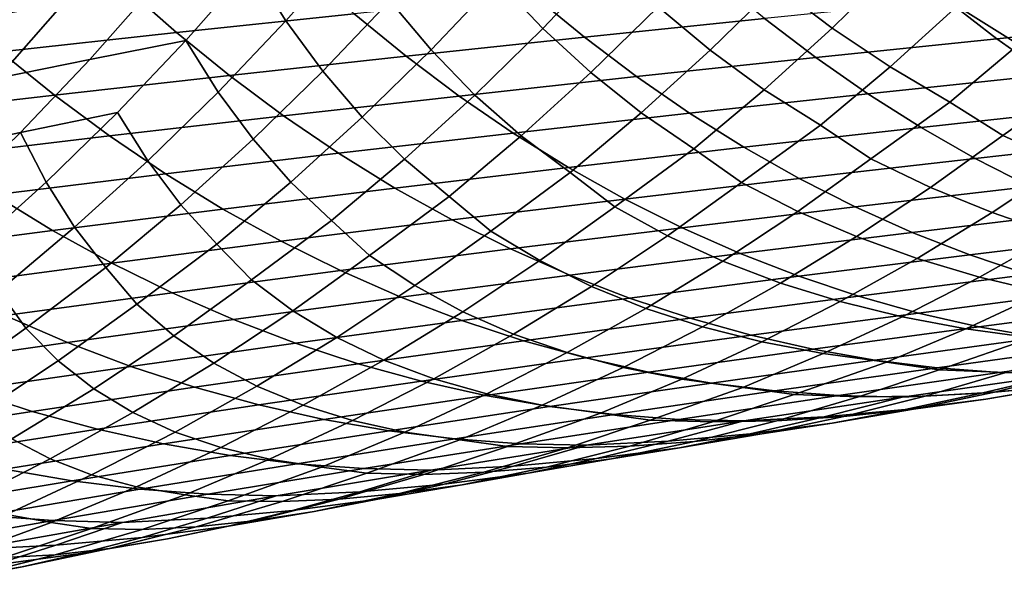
# Model space of a CAD drawing. Header units: metres. Extents: x -240 to 45, y -77 to 27.
# Tile 321 of 656: x -200.08 to -191.95, y -18.54 to -13.79. Entities that reach past the tile are written whole.
import ezdxf

# ---------------------------------------------------------------- set-up
doc = ezdxf.new("R2010")
doc.units = ezdxf.units.M
doc.layers.add('solid_102011X2', color=7, linetype='CONTINUOUS')

msp = doc.modelspace()

# ---------------------------------------------------------------- linework, layer by layer
at = {"layer": 'solid_102011X2'}
for points in [[(-197.646347, -12.708713, 275.853485), (-197.342728, -13.187778, 277.612518), (-197.877716, -13.797016, 277.757507), (-198.162216, -13.343673, 275.991638)], [(-195.611481, -12.866775, 280.909454), (-195.217346, -13.291527, 282.725983), (-195.756027, -13.860725, 282.877747), (-196.133621, -13.46202, 281.05423)], [(-193.303101, -12.949151, 286.107849), (-192.826935, -13.327308, 287.962555), (-193.367157, -13.856588, 288.118103), (-193.828537, -13.504382, 286.257294)], [(-196.492218, -13.028515, 279.25238), (-196.133621, -13.46202, 281.05423), (-196.679001, -14.0381, 281.206665), (-197.020767, -13.630824, 279.397522)], [(-194.273376, -13.120263, 284.411072), (-193.828537, -13.504382, 286.257294), (-194.375534, -14.040409, 286.414368), (-194.805389, -13.682504, 284.561798)], [(-191.801819, -13.152226, 289.676392), (-191.281174, -13.495873, 291.549744), (-191.82843, -13.992448, 291.708832), (-192.335449, -13.674752, 289.830078)], [(-197.342728, -13.187778, 277.612518), (-197.020767, -13.630824, 279.397522), (-197.572861, -14.21368, 279.550171), (-197.877716, -13.797016, 277.757507)], [(-195.217346, -13.291527, 282.725983), (-194.805389, -13.682504, 284.561798), (-195.359283, -14.225245, 284.720184), (-195.756027, -13.860725, 282.877747)], [(-192.826935, -13.327308, 287.962555), (-192.335449, -13.674752, 289.830078), (-192.889297, -14.177788, 289.991302), (-193.367157, -13.856588, 288.118103)], [(-198.162216, -13.343673, 275.991638), (-198.703598, -13.959676, 276.136047), (-199.497528, -14.117883, 274.534882), (-198.949844, -13.495308, 274.391632)], [(-197.729538, -13.366416, 319.944214), (-199.203598, -13.517742, 318.330414), (-198.779602, -13.894108, 317.987518), (-197.313278, -13.738565, 319.602478)], [(-198.162216, -13.343673, 275.991638), (-197.877716, -13.797016, 277.757507), (-198.436554, -14.386518, 277.909943), (-198.703598, -13.959676, 276.136047)], [(-196.133621, -13.46202, 281.05423), (-195.756027, -13.860725, 282.877747), (-196.316895, -14.410127, 283.037079), (-196.679001, -14.0381, 281.206665)], [(-194.336075, -13.435574, 322.81427), (-195.832367, -13.585784, 321.211823), (-195.413071, -13.932774, 320.861938), (-193.924896, -13.778788, 322.465179)], [(-190.898911, -13.478007, 325.645538), (-192.420486, -13.627265, 324.060089), (-192.007706, -13.94568, 323.703064), (-190.494629, -13.793041, 325.28891)], [(-199.203598, -13.517742, 318.330414), (-200.663742, -13.671903, 316.712494), (-200.232086, -14.052603, 316.368256), (-198.779602, -13.894108, 317.987518)], [(-198.949844, -13.495308, 274.391632), (-199.497528, -14.117883, 274.534882), (-200.258667, -14.270716, 272.955811), (-199.704788, -13.641791, 272.814331)], [(-193.828537, -13.504382, 286.257294), (-193.367157, -13.856588, 288.118103), (-193.927902, -14.366086, 288.281158), (-194.375534, -14.040409, 286.414368)], [(-199.704788, -13.641791, 272.814331), (-200.258667, -14.270716, 272.955811), (-200.450897, -13.811304, 271.267883), (-200.426163, -13.782178, 271.261719)], [(-197.020767, -13.630824, 279.397522), (-196.679001, -14.0381, 281.206665), (-197.246872, -14.594083, 281.366577), (-197.572861, -14.21368, 279.550171)], [(-195.832367, -13.585784, 321.211823), (-197.313278, -13.738565, 319.602478), (-196.885956, -14.089427, 319.251617), (-195.413071, -13.932774, 320.861938)], [(-192.420486, -13.627265, 324.060089), (-193.924896, -13.778788, 322.465179), (-193.503693, -14.100653, 322.107574), (-192.007706, -13.94568, 323.703064)], [(-194.805389, -13.682504, 284.561798), (-194.375534, -14.040409, 286.414368), (-194.943375, -14.556354, 286.578979), (-195.359283, -14.225245, 284.720184)], [(-192.335449, -13.674752, 289.830078), (-191.82843, -13.992448, 291.708832), (-192.394821, -14.469013, 291.875366), (-192.889297, -14.177788, 289.991302)], [(-197.313278, -13.738565, 319.602478), (-198.779602, -13.894108, 317.987518), (-198.344315, -14.248946, 317.635498), (-196.885956, -14.089427, 319.251617)], [(-197.877716, -13.797016, 277.757507), (-197.572861, -14.21368, 279.550171), (-198.147766, -14.776141, 279.710205), (-198.436554, -14.386518, 277.909943)], [(-193.924896, -13.778788, 322.465179), (-195.413071, -13.932774, 320.861938), (-194.983551, -14.258173, 320.503571), (-193.503693, -14.100653, 322.107574)], [(-190.494629, -13.793041, 325.28891), (-192.007706, -13.94568, 323.703064), (-191.585724, -14.242489, 323.338104), (-190.08136, -14.086714, 324.924316)], [(-198.779602, -13.894108, 317.987518), (-200.232086, -14.052603, 316.368256), (-199.788971, -14.411532, 316.014832), (-198.344315, -14.248946, 317.635498)], [(-195.756027, -13.860725, 282.877747), (-195.359283, -14.225245, 284.720184), (-195.934311, -14.747598, 284.886047), (-196.316895, -14.410127, 283.037079)], [(-193.367157, -13.856588, 288.118103), (-192.889297, -14.177788, 289.991302), (-193.462601, -14.660521, 290.159973), (-193.927902, -14.366086, 288.281158)], [(-198.703598, -13.959676, 276.136047), (-199.26915, -14.555667, 276.28772), (-200.069717, -14.72018, 274.685181), (-199.497528, -14.117883, 274.534882)], [(-198.703598, -13.959676, 276.136047), (-198.436554, -14.386518, 277.909943), (-199.018509, -14.955333, 278.069611), (-199.26915, -14.555667, 276.28772)], [(-195.413071, -13.932774, 320.861938), (-196.885956, -14.089427, 319.251617), (-196.448212, -14.418452, 318.892242), (-194.983551, -14.258173, 320.503571)], [(-192.007706, -13.94568, 323.703064), (-193.503693, -14.100653, 322.107574), (-193.07312, -14.400667, 321.742035), (-191.585724, -14.242489, 323.338104)], [(-200.232086, -14.052603, 316.368256), (-201.671539, -14.21424, 314.746002), (-201.220642, -14.577389, 314.390991), (-199.788971, -14.411532, 316.014832)], [(-196.679001, -14.0381, 281.206665), (-196.316895, -14.410127, 283.037079), (-196.89917, -14.938829, 283.203857), (-197.246872, -14.594083, 281.366577)], [(-194.375534, -14.040409, 286.414368), (-193.927902, -14.366086, 288.281158), (-194.508392, -14.85498, 288.45166), (-194.943375, -14.556354, 286.578979)], [(-191.82843, -13.992448, 291.708832), (-191.306152, -14.281466, 293.597015), (-191.959335, -14.744409, 293.65094), (-192.394821, -14.469013, 291.875366)], [(-199.497528, -14.117883, 274.534882), (-200.069717, -14.72018, 274.685181), (-200.837326, -14.879108, 273.104126), (-200.258667, -14.270716, 272.955811)], [(-196.885956, -14.089427, 319.251617), (-198.344315, -14.248946, 317.635498), (-197.898438, -14.5817, 317.274902), (-196.448212, -14.418452, 318.892242)], [(-193.503693, -14.100653, 322.107574), (-194.983551, -14.258173, 320.503571), (-194.544495, -14.561473, 320.137207), (-193.07312, -14.400667, 321.742035)], [(-197.572861, -14.21368, 279.550171), (-197.246872, -14.594083, 281.366577), (-197.836456, -15.129057, 281.533813), (-198.147766, -14.776141, 279.710205)], [(-195.359283, -14.225245, 284.720184), (-194.943375, -14.556354, 286.578979), (-195.531235, -15.051381, 286.750977), (-195.934311, -14.747598, 284.886047)], [(-192.889297, -14.177788, 289.991302), (-192.394821, -14.469013, 291.875366), (-193.047958, -14.937101, 291.940948), (-193.462601, -14.660521, 290.159973)], [(-198.344315, -14.248946, 317.635498), (-199.788971, -14.411532, 316.014832), (-199.335037, -14.748131, 315.652832), (-197.898438, -14.5817, 317.274902)], [(-194.983551, -14.258173, 320.503571), (-196.448212, -14.418452, 318.892242), (-196.000732, -14.725127, 318.524902), (-194.544495, -14.561473, 320.137207)], [(-191.585724, -14.242489, 323.338104), (-193.07312, -14.400667, 321.742035), (-192.63385, -14.67839, 321.36908), (-191.155212, -14.517255, 322.965759)], [(-191.306152, -14.281466, 293.597015), (-190.852997, -14.556572, 295.364197), (-191.441818, -14.980084, 295.54007), (-191.959335, -14.744409, 293.65094)], [(-198.436554, -14.386518, 277.909943), (-198.147766, -14.776141, 279.710205), (-198.744705, -15.317289, 279.877441), (-199.018509, -14.955333, 278.069611)], [(-193.927902, -14.366086, 288.281158), (-193.462601, -14.660521, 290.159973), (-194.116028, -15.133644, 290.237061), (-194.508392, -14.85498, 288.45166)], [(-199.788971, -14.411532, 316.014832), (-201.220642, -14.577389, 314.390991), (-200.758759, -14.917953, 314.027313), (-199.335037, -14.748131, 315.652832)], [(-196.448212, -14.418452, 318.892242), (-197.898438, -14.5817, 317.274902), (-197.442642, -14.891852, 316.906311), (-196.000732, -14.725127, 318.524902)], [(-196.316895, -14.410127, 283.037079), (-195.934311, -14.747598, 284.886047), (-196.529633, -15.248717, 285.059235), (-196.89917, -14.938829, 283.203857)], [(-193.07312, -14.400667, 321.742035), (-194.544495, -14.561473, 320.137207), (-194.096558, -14.842227, 319.763458), (-192.63385, -14.67839, 321.36908)], [(-192.394821, -14.469013, 291.875366), (-191.959335, -14.744409, 293.65094), (-192.555359, -15.173464, 293.828949), (-193.047958, -14.937101, 291.940948)], [(-191.155212, -14.517255, 322.965759), (-192.63385, -14.67839, 321.36908), (-192.186569, -14.933382, 320.989349), (-190.716843, -14.769547, 322.586639)], [(-200.069717, -14.72018, 274.685181), (-199.26915, -14.555667, 276.28772), (-199.858109, -15.130688, 276.446411)], [(-199.26915, -14.555667, 276.28772), (-199.018509, -14.955333, 278.069611), (-199.622787, -15.502536, 278.236298), (-199.858109, -15.130688, 276.446411)], [(-197.898438, -14.5817, 317.274902), (-199.335037, -14.748131, 315.652832), (-198.871017, -15.061871, 315.282776), (-197.442642, -14.891852, 316.906311)], [(-197.246872, -14.594083, 281.366577), (-196.89917, -14.938829, 283.203857), (-197.50206, -15.445981, 283.377838), (-197.836456, -15.129057, 281.533813)], [(-194.544495, -14.561473, 320.137207), (-196.000732, -14.725127, 318.524902), (-195.544235, -15.009002, 318.150116), (-194.096558, -14.842227, 319.763458)], [(-194.943375, -14.556354, 286.578979), (-194.508392, -14.85498, 288.45166), (-195.162582, -15.333032, 288.539825), (-195.531235, -15.051381, 286.750977)], [(-193.462601, -14.660521, 290.159973), (-193.047958, -14.937101, 291.940948), (-193.651154, -15.371692, 292.121277), (-194.116028, -15.133644, 290.237061)], [(-192.63385, -14.67839, 321.36908), (-194.096558, -14.842227, 319.763458), (-193.640457, -15.099995, 319.382904), (-192.186569, -14.933382, 320.989349)], [(-200.069717, -14.72018, 274.685181), (-200.665604, -15.301233, 274.842346), (-201.439987, -15.466002, 273.259033), (-200.837326, -14.879108, 273.104126)], [(-199.335037, -14.748131, 315.652832), (-200.758759, -14.917953, 314.027313), (-200.286591, -15.235405, 313.655548), (-198.871017, -15.061871, 315.282776)], [(-200.069717, -14.72018, 274.685181), (-199.858109, -15.130688, 276.446411), (-200.469696, -15.683805, 276.612), (-200.665604, -15.301233, 274.842346)], [(-198.147766, -14.776141, 279.710205), (-197.836456, -15.129057, 281.533813), (-198.44693, -15.642163, 281.70816), (-198.744705, -15.317289, 279.877441)], [(-196.000732, -14.725127, 318.524902), (-197.442642, -14.891852, 316.906311), (-196.977661, -15.178946, 316.530273), (-195.544235, -15.009002, 318.150116)], [(-195.934311, -14.747598, 284.886047), (-195.531235, -15.051381, 286.750977), (-196.186493, -15.534256, 286.849884), (-196.529633, -15.248717, 285.059235)], [(-191.959335, -14.744409, 293.65094), (-191.441818, -14.980084, 295.54007), (-192.046677, -15.381836, 295.723053), (-192.555359, -15.173464, 293.828949)], [(-190.716843, -14.769547, 322.586639), (-192.186569, -14.933382, 320.989349), (-191.731964, -15.165248, 320.603394), (-190.271286, -14.99897, 322.201294)], [(-194.096558, -14.842227, 319.763458), (-195.544235, -15.009002, 318.150116), (-195.079407, -15.269629, 317.768524), (-193.640457, -15.099995, 319.382904)], [(-194.508392, -14.85498, 288.45166), (-194.116028, -15.133644, 290.237061), (-194.726685, -15.573753, 290.419464), (-195.162582, -15.333032, 288.539825)], [(-199.018509, -14.955333, 278.069611), (-198.744705, -15.317289, 279.877441), (-199.362808, -15.836257, 280.051636), (-199.622787, -15.502536, 278.236298)], [(-197.442642, -14.891852, 316.906311), (-198.871017, -15.061871, 315.282776), (-198.397614, -15.352292, 314.905243), (-196.977661, -15.178946, 316.530273)], [(-196.89917, -14.938829, 283.203857), (-196.529633, -15.248717, 285.059235), (-197.186279, -15.736312, 285.168518), (-197.50206, -15.445981, 283.377838)], [(-193.047958, -14.937101, 291.940948), (-192.555359, -15.173464, 293.828949), (-193.167618, -15.580456, 294.014191), (-193.651154, -15.371692, 292.121277)], [(-192.186569, -14.933382, 320.989349), (-193.640457, -15.099995, 319.382904), (-193.176895, -15.334374, 318.996124), (-191.731964, -15.165248, 320.603394)], [(-195.544235, -15.009002, 318.150116), (-196.977661, -15.178946, 316.530273), (-196.504196, -15.442529, 316.1474), (-195.079407, -15.269629, 317.768524)], [(-191.441818, -14.980084, 295.54007), (-190.911713, -15.189054, 297.431702), (-191.524033, -15.563382, 297.619751), (-192.046677, -15.381836, 295.723053)], [(-198.871017, -15.061871, 315.282776), (-200.286591, -15.235405, 313.655548), (-199.804886, -15.529273, 313.276276), (-198.397614, -15.352292, 314.905243)], [(-195.531235, -15.051381, 286.750977), (-195.162582, -15.333032, 288.539825), (-195.780945, -15.778631, 288.723907), (-196.186493, -15.534256, 286.849884)], [(-193.640457, -15.099995, 319.382904), (-195.079407, -15.269629, 317.768524), (-194.606964, -15.506604, 317.380676), (-193.176895, -15.334374, 318.996124)], [(-199.858109, -15.130688, 276.446411), (-199.622787, -15.502536, 278.236298), (-200.248535, -16.027252, 278.40979), (-200.469696, -15.683805, 276.612)], [(-197.836456, -15.129057, 281.533813), (-197.50206, -15.445981, 283.377838), (-198.160339, -15.938193, 283.49704), (-198.44693, -15.642163, 281.70816)], [(-196.977661, -15.178946, 316.530273), (-198.397614, -15.352292, 314.905243), (-197.915588, -15.618937, 314.520813), (-196.504196, -15.442529, 316.1474)], [(-194.116028, -15.133644, 290.237061), (-193.651154, -15.371692, 292.121277), (-194.270859, -15.783905, 292.308838), (-194.726685, -15.573753, 290.419464)], [(-191.731964, -15.165248, 320.603394), (-193.176895, -15.334374, 318.996124), (-192.706589, -15.545028, 318.603729), (-191.270737, -15.373652, 320.211853)], [(-192.555359, -15.173464, 293.828949), (-192.046677, -15.381836, 295.723053), (-192.666672, -15.761109, 295.913025), (-193.167618, -15.580456, 294.014191)], [(-200.286591, -15.235405, 313.655548), (-201.690048, -15.412677, 312.026093), (-201.200134, -15.710123, 311.644806), (-199.804886, -15.529273, 313.276276)], [(-196.529633, -15.248717, 285.059235), (-196.186493, -15.534256, 286.849884), (-196.812744, -15.985307, 287.035339), (-197.186279, -15.736312, 285.168518)], [(-195.079407, -15.269629, 317.768524), (-196.504196, -15.442529, 316.1474), (-196.022964, -15.682192, 315.75824), (-194.606964, -15.506604, 317.380676)], [(-198.397614, -15.352292, 314.905243), (-199.804886, -15.529273, 313.276276), (-199.314392, -15.799098, 312.890076), (-197.915588, -15.618937, 314.520813)], [(-198.744705, -15.317289, 279.877441), (-198.44693, -15.642163, 281.70816), (-199.107147, -16.138893, 281.836761), (-199.362808, -15.836257, 280.051636)], [(-195.162582, -15.333032, 288.539825), (-194.726685, -15.573753, 290.419464), (-195.354126, -15.991158, 290.609009), (-195.780945, -15.778631, 288.723907)], [(-193.176895, -15.334374, 318.996124), (-194.606964, -15.506604, 317.380676), (-194.12767, -15.719584, 316.987183), (-192.706589, -15.545028, 318.603729)], [(-196.504196, -15.442529, 316.1474), (-197.915588, -15.618937, 314.520813), (-197.425674, -15.861391, 314.130127), (-196.022964, -15.682192, 315.75824)], [(-193.651154, -15.371692, 292.121277), (-193.167618, -15.580456, 294.014191), (-193.795242, -15.964656, 294.206421), (-194.270859, -15.783905, 292.308838)], [(-191.270737, -15.373652, 320.211853), (-192.706589, -15.545028, 318.603729), (-192.23027, -15.731621, 318.206329), (-190.803619, -15.558264, 319.815277)], [(-192.046677, -15.381836, 295.723053), (-191.524033, -15.563382, 297.619751), (-192.150391, -15.914853, 297.814484), (-192.666672, -15.761109, 295.913025)], [(-199.622787, -15.502536, 278.236298), (-199.362808, -15.836257, 280.051636), (-200.025253, -16.337404, 280.189026), (-200.248535, -16.027252, 278.40979)], [(-197.50206, -15.445981, 283.377838), (-197.186279, -15.736312, 285.168518), (-197.820496, -16.192764, 285.355011), (-198.160339, -15.938193, 283.49704)], [(-194.606964, -15.506604, 317.380676), (-196.022964, -15.682192, 315.75824), (-195.53476, -15.897589, 315.363434), (-194.12767, -15.719584, 316.987183)], [(-199.804886, -15.529273, 313.276276), (-201.200134, -15.710123, 311.644806), (-200.701263, -15.983254, 311.256561), (-199.314392, -15.799098, 312.890076)], [(-196.186493, -15.534256, 286.849884), (-195.780945, -15.778631, 288.723907), (-196.416367, -16.201193, 288.9151), (-196.812744, -15.985307, 287.035339)], [(-194.726685, -15.573753, 290.419464), (-194.270859, -15.783905, 292.308838), (-194.906174, -16.172998, 292.503387), (-195.354126, -15.991158, 290.609009)], [(-192.706589, -15.545028, 318.603729), (-194.12767, -15.719584, 316.987183), (-193.642242, -15.908234, 316.588684), (-192.23027, -15.731621, 318.206329)], [(-193.167618, -15.580456, 294.014191), (-192.666672, -15.761109, 295.913025), (-193.300919, -16.117218, 296.109772), (-193.795242, -15.964656, 294.206421)], [(-190.803619, -15.558264, 319.815277), (-192.23027, -15.731621, 318.206329), (-191.748672, -15.893864, 317.804504), (-190.331314, -15.718797, 319.414307)], [(-191.524033, -15.563382, 297.619751), (-190.988647, -15.718886, 299.516083), (-191.620071, -16.042603, 299.715668), (-192.150391, -15.914853, 297.814484)], [(-197.915588, -15.618937, 314.520813), (-199.314392, -15.799098, 312.890076), (-198.815857, -16.044456, 312.497559), (-197.425674, -15.861391, 314.130127)], [(-198.44693, -15.642163, 281.70816), (-198.160339, -15.938193, 283.49704), (-198.802628, -16.399986, 283.684113), (-199.107147, -16.138893, 281.836761)], [(-196.022964, -15.682192, 315.75824), (-197.425674, -15.861391, 314.130127), (-196.928619, -16.079304, 313.733734), (-195.53476, -15.897589, 315.363434)], [(-197.186279, -15.736312, 285.168518), (-196.812744, -15.985307, 287.035339), (-197.456299, -16.412981, 287.227844), (-197.820496, -16.192764, 285.355011)], [(-194.12767, -15.719584, 316.987183), (-195.53476, -15.897589, 315.363434), (-195.040298, -16.088379, 314.963593), (-193.642242, -15.908234, 316.588684)], [(-192.23027, -15.731621, 318.206329), (-193.642242, -15.908234, 316.588684), (-193.151428, -16.072258, 316.18576), (-191.748672, -15.893864, 317.804504)], [(-192.666672, -15.761109, 295.913025), (-192.150391, -15.914853, 297.814484), (-192.789871, -16.242846, 298.015686), (-193.300919, -16.117218, 296.109772)], [(-199.314392, -15.799098, 312.890076), (-200.701263, -15.983254, 311.256561), (-200.194199, -16.231644, 310.861969), (-198.815857, -16.044456, 312.497559)], [(-199.362808, -15.836257, 280.051636), (-199.107147, -16.138893, 281.836761), (-199.757523, -16.605953, 282.023926), (-200.025253, -16.337404, 280.189026)], [(-195.780945, -15.778631, 288.723907), (-195.354126, -15.991158, 290.609009), (-195.997437, -16.385109, 290.805511), (-196.416367, -16.201193, 288.9151)], [(-194.270859, -15.783905, 292.308838), (-193.795242, -15.964656, 294.206421), (-194.437302, -16.325367, 294.405487), (-194.906174, -16.172998, 292.503387)], [(-197.425674, -15.861391, 314.130127), (-198.815857, -16.044456, 312.497559), (-198.310059, -16.264996, 312.099335), (-196.928619, -16.079304, 313.733734)], [(-195.53476, -15.897589, 315.363434), (-196.928619, -16.079304, 313.733734), (-196.425232, -16.272331, 313.332306), (-195.040298, -16.088379, 314.963593)], [(-193.642242, -15.908234, 316.588684), (-195.040298, -16.088379, 314.963593), (-194.540359, -16.254267, 314.559326), (-193.151428, -16.072258, 316.18576)], [(-191.748672, -15.893864, 317.804504), (-193.151428, -16.072258, 316.18576), (-192.656021, -16.211432, 315.779083), (-191.262558, -16.031532, 317.398926)], [(-192.150391, -15.914853, 297.814484), (-191.620071, -16.042603, 299.715668), (-192.263672, -16.342548, 299.921173), (-192.789871, -16.242846, 298.015686)], [(-198.160339, -15.938193, 283.49704), (-197.820496, -16.192764, 285.355011), (-198.47229, -16.6255, 285.548431), (-198.802628, -16.399986, 283.684113)], [(-196.812744, -15.985307, 287.035339), (-196.416367, -16.201193, 288.9151), (-197.067917, -16.599955, 289.11319), (-197.456299, -16.412981, 287.227844)], [(-195.354126, -15.991158, 290.609009), (-194.906174, -16.172998, 292.503387), (-195.556183, -16.538267, 292.704712), (-195.997437, -16.385109, 290.805511)], [(-193.795242, -15.964656, 294.206421), (-193.300919, -16.117218, 296.109772), (-193.948441, -16.449532, 296.31308), (-194.437302, -16.325367, 294.405487)], [(-200.248535, -16.027252, 278.40979), (-200.025253, -16.337404, 280.189026), (-200.683777, -16.809652, 280.375702), (-200.913498, -16.532724, 278.555237)], [(-198.815857, -16.044456, 312.497559), (-200.194199, -16.231644, 310.861969), (-199.679749, -16.454927, 310.461578), (-198.310059, -16.264996, 312.099335)], [(-196.928619, -16.079304, 313.733734), (-198.310059, -16.264996, 312.099335), (-197.797791, -16.460365, 311.696014), (-196.425232, -16.272331, 313.332306)], [(-195.040298, -16.088379, 314.963593), (-196.425232, -16.272331, 313.332306), (-195.916245, -16.440172, 312.926422), (-194.540359, -16.254267, 314.559326)], [(-193.151428, -16.072258, 316.18576), (-194.540359, -16.254267, 314.559326), (-194.035736, -16.39502, 314.151276), (-192.656021, -16.211432, 315.779083)], [(-191.262558, -16.031532, 317.398926), (-192.656021, -16.211432, 315.779083), (-192.156769, -16.325527, 315.369232), (-190.772659, -16.144403, 316.990173)], [(-191.620071, -16.042603, 299.715668), (-191.075851, -16.144644, 301.614075), (-191.721985, -16.416605, 301.824432), (-192.263672, -16.342548, 299.921173)], [(-199.107147, -16.138893, 281.836761), (-198.802628, -16.399986, 283.684113), (-199.462738, -16.837721, 283.877991), (-199.757523, -16.605953, 282.023926)], [(-194.906174, -16.172998, 292.503387), (-194.437302, -16.325367, 294.405487), (-195.092865, -16.661945, 294.611115), (-195.556183, -16.538267, 292.704712)], [(-193.300919, -16.117218, 296.109772), (-192.789871, -16.242846, 298.015686), (-193.441681, -16.546768, 298.2229), (-193.948441, -16.449532, 296.31308)], [(-190.772659, -16.144403, 316.990173), (-192.156769, -16.325527, 315.369232), (-191.654419, -16.414373, 314.956879), (-190.279739, -16.232304, 316.578918)], [(-200.194199, -16.231644, 310.861969), (-201.561127, -16.423204, 309.225006), (-201.038147, -16.649366, 308.822144), (-199.679749, -16.454927, 310.461578)], [(-197.820496, -16.192764, 285.355011), (-197.456299, -16.412981, 287.227844), (-198.116226, -16.816509, 287.427185), (-198.47229, -16.6255, 285.548431)], [(-196.416367, -16.201193, 288.9151), (-195.997437, -16.385109, 290.805511), (-196.655685, -16.754887, 291.008759), (-197.067917, -16.599955, 289.11319)], [(-194.540359, -16.254267, 314.559326), (-195.916245, -16.440172, 312.926422), (-195.402481, -16.582594, 312.516693), (-194.035736, -16.39502, 314.151276)], [(-192.656021, -16.211432, 315.779083), (-194.035736, -16.39502, 314.151276), (-193.527191, -16.510414, 313.740051), (-192.156769, -16.325527, 315.369232)], [(-192.789871, -16.242846, 298.015686), (-192.263672, -16.342548, 299.921173), (-192.918167, -16.618101, 300.132782), (-193.441681, -16.546768, 298.2229)], [(-200.025253, -16.337404, 280.189026), (-199.757523, -16.605953, 282.023926), (-200.42601, -17.048624, 282.217743), (-200.683777, -16.809652, 280.375702)], [(-198.310059, -16.264996, 312.099335), (-199.679749, -16.454927, 310.461578), (-199.158691, -16.652758, 310.056091), (-197.797791, -16.460365, 311.696014)], [(-196.425232, -16.272331, 313.332306), (-197.797791, -16.460365, 311.696014), (-197.279831, -16.630262, 311.288239), (-195.916245, -16.440172, 312.926422)], [(-194.437302, -16.325367, 294.405487), (-193.948441, -16.449532, 296.31308), (-194.608475, -16.757444, 296.522491), (-195.092865, -16.661945, 294.611115)], [(-192.156769, -16.325527, 315.369232), (-193.527191, -16.510414, 313.740051), (-193.015518, -16.600269, 313.326294), (-191.654419, -16.414373, 314.956879)], [(-198.802628, -16.399986, 283.684113), (-198.47229, -16.6255, 285.548431), (-199.140717, -17.033741, 285.748566), (-199.462738, -16.837721, 283.877991)], [(-197.456299, -16.412981, 287.227844), (-197.067917, -16.599955, 289.11319), (-197.73465, -16.974195, 289.317932), (-198.116226, -16.816509, 287.427185)], [(-195.997437, -16.385109, 290.805511), (-195.556183, -16.538267, 292.704712), (-196.21994, -16.879057, 292.912567), (-196.655685, -16.754887, 291.008759)], [(-194.035736, -16.39502, 314.151276), (-195.402481, -16.582594, 312.516693), (-194.88472, -16.699366, 312.103821), (-193.527191, -16.510414, 313.740051)], [(-191.654419, -16.414373, 314.956879), (-193.015518, -16.600269, 313.326294), (-192.501495, -16.664476, 312.910645), (-191.149796, -16.477854, 314.542603)], [(-192.263672, -16.342548, 299.921173), (-191.721985, -16.416605, 301.824432), (-192.484909, -16.681843, 301.891144), (-192.918167, -16.618101, 300.132782)], [(-191.721985, -16.416605, 301.824432), (-191.278137, -16.483627, 303.566528), (-191.934967, -16.703226, 303.787323), (-192.484909, -16.681843, 301.891144)], [(-199.679749, -16.454927, 310.461578), (-201.038147, -16.649366, 308.822144), (-200.508438, -16.849781, 308.414124), (-199.158691, -16.652758, 310.056091)], [(-197.797791, -16.460365, 311.696014), (-199.158691, -16.652758, 310.056091), (-198.631851, -16.82482, 309.646088), (-197.279831, -16.630262, 311.288239)], [(-195.916245, -16.440172, 312.926422), (-197.279831, -16.630262, 311.288239), (-196.757004, -16.774446, 310.876587), (-195.402481, -16.582594, 312.516693)], [(-193.948441, -16.449532, 296.31308), (-193.441681, -16.546768, 298.2229), (-194.104553, -16.825985, 298.436371), (-194.608475, -16.757444, 296.522491)], [(-191.149796, -16.477854, 314.542603), (-192.501495, -16.664476, 312.910645), (-191.985947, -16.702923, 312.493744), (-190.643661, -16.515865, 314.127106)], [(-195.402481, -16.582594, 312.516693), (-196.757004, -16.774446, 310.876587), (-196.230103, -16.892691, 310.461761), (-194.88472, -16.699366, 312.103821)], [(-195.556183, -16.538267, 292.704712), (-195.092865, -16.661945, 294.611115), (-195.761124, -16.97378, 294.822845), (-196.21994, -16.879057, 292.912567)], [(-193.527191, -16.510414, 313.740051), (-194.88472, -16.699366, 312.103821), (-194.36377, -16.79031, 311.688385), (-193.015518, -16.600269, 313.326294)], [(-193.441681, -16.546768, 298.2229), (-192.918167, -16.618101, 300.132782), (-193.68251, -16.886093, 300.209198), (-194.104553, -16.825985, 298.436371)], [(-190.643661, -16.515865, 314.127106), (-191.985947, -16.702923, 312.493744), (-191.469635, -16.715551, 312.076263), (-190.13678, -16.528347, 313.711029)], [(-199.158691, -16.652758, 310.056091), (-200.508438, -16.849781, 308.414124), (-199.972824, -17.024134, 308.001526), (-198.631851, -16.82482, 309.646088)], [(-199.757523, -16.605953, 282.023926), (-199.462738, -16.837721, 283.877991), (-200.139725, -17.25062, 284.078461), (-200.42601, -17.048624, 282.217743)], [(-198.47229, -16.6255, 285.548431), (-198.116226, -16.816509, 287.427185), (-198.79158, -17.195162, 287.633026), (-199.140717, -17.033741, 285.748566)], [(-197.279831, -16.630262, 311.288239), (-198.631851, -16.82482, 309.646088), (-198.100037, -16.970877, 309.232208), (-196.757004, -16.774446, 310.876587)], [(-197.067917, -16.599955, 289.11319), (-196.655685, -16.754887, 291.008759), (-197.327927, -17.099834, 291.218445), (-197.73465, -16.974195, 289.317932)], [(-195.092865, -16.661945, 294.611115), (-194.608475, -16.757444, 296.522491), (-195.279739, -17.040306, 296.738159), (-195.761124, -16.97378, 294.822845)], [(-193.015518, -16.600269, 313.326294), (-194.36377, -16.79031, 311.688385), (-193.840424, -16.85531, 311.271057), (-192.501495, -16.664476, 312.910645)], [(-192.918167, -16.618101, 300.132782), (-192.484909, -16.681843, 301.891144), (-193.150345, -16.90435, 302.112854), (-193.68251, -16.886093, 300.209198)], [(-194.88472, -16.699366, 312.103821), (-196.230103, -16.892691, 310.461761), (-195.699936, -16.984806, 310.044373), (-194.36377, -16.79031, 311.688385)], [(-192.501495, -16.664476, 312.910645), (-193.840424, -16.85531, 311.271057), (-193.315521, -16.894257, 310.852478), (-191.985947, -16.702923, 312.493744)], [(-191.985947, -16.702923, 312.493744), (-193.315521, -16.894257, 310.852478), (-192.789841, -16.907089, 310.433289), (-191.469635, -16.715551, 312.076263)], [(-192.484909, -16.681843, 301.891144), (-191.934967, -16.703226, 303.787323), (-192.599487, -16.897543, 304.013153), (-193.150345, -16.90435, 302.112854)], [(-192.133835, -16.874489, 310.178772), (-191.469635, -16.715551, 312.076263), (-192.789841, -16.907089, 310.433289)], [(-191.934967, -16.703226, 303.787323), (-191.365875, -16.699564, 305.679688), (-192.028259, -16.865944, 305.909698), (-192.599487, -16.897543, 304.013153)], [(-191.473831, -16.814928, 309.933624), (-190.822556, -16.683605, 311.821686), (-191.469635, -16.715551, 312.076263), (-192.133835, -16.874489, 310.178772)], [(-191.434418, -16.80979, 307.802643), (-190.816071, -16.729376, 309.691681), (-191.473831, -16.814928, 309.933624), (-192.097702, -16.922682, 308.041016)], [(-191.365875, -16.699564, 305.679688), (-190.775452, -16.671108, 307.568359), (-191.434418, -16.80979, 307.802643), (-192.028259, -16.865944, 305.909698)], [(-198.631851, -16.82482, 309.646088), (-199.972824, -17.024134, 308.001526), (-199.432144, -17.172176, 307.585052), (-198.100037, -16.970877, 309.232208)], [(-198.116226, -16.816509, 287.427185), (-197.73465, -16.974195, 289.317932), (-198.415588, -17.323248, 289.529053), (-198.79158, -17.195162, 287.633026)], [(-196.757004, -16.774446, 310.876587), (-198.100037, -16.970877, 309.232208), (-197.564056, -17.090689, 308.815125), (-196.230103, -16.892691, 310.461761)], [(-196.655685, -16.754887, 291.008759), (-196.21994, -16.879057, 292.912567), (-196.896591, -17.194748, 293.126465), (-197.327927, -17.099834, 291.218445)], [(-194.36377, -16.79031, 311.688385), (-195.699936, -16.984806, 310.044373), (-195.167343, -17.05068, 309.625061), (-193.840424, -16.85531, 311.271057)], [(-194.608475, -16.757444, 296.522491), (-194.104553, -16.825985, 298.436371), (-194.870361, -17.096743, 298.523346), (-195.279739, -17.040306, 296.738159)], [(-194.104553, -16.825985, 298.436371), (-193.68251, -16.886093, 300.209198), (-194.356491, -17.111553, 300.432465), (-194.870361, -17.096743, 298.523346)], [(-192.097702, -16.922682, 308.041016), (-191.473831, -16.814928, 309.933624), (-192.133835, -16.874489, 310.178772), (-192.764313, -17.009525, 308.283051)], [(-192.028259, -16.865944, 305.909698), (-191.434418, -16.80979, 307.802643), (-192.097702, -16.922682, 308.041016), (-192.695999, -17.006542, 306.144318)], [(-200.508438, -16.849781, 308.414124), (-201.84787, -17.051714, 306.77121), (-201.303589, -17.228485, 306.355713), (-199.972824, -17.024134, 308.001526)], [(-199.462738, -16.837721, 283.877991), (-199.140717, -17.033741, 285.748566), (-199.824814, -17.416754, 285.955109), (-200.139725, -17.25062, 284.078461)], [(-196.230103, -16.892691, 310.461761), (-197.564056, -17.090689, 308.815125), (-197.024765, -17.184074, 308.395447), (-195.699936, -16.984806, 310.044373)], [(-196.21994, -16.879057, 292.912567), (-195.761124, -16.97378, 294.822845), (-196.440781, -17.26021, 295.040863), (-196.896591, -17.194748, 293.126465)], [(-193.840424, -16.85531, 311.271057), (-195.167343, -17.05068, 309.625061), (-194.633148, -17.090199, 309.204468), (-193.315521, -16.894257, 310.852478)], [(-193.315521, -16.894257, 310.852478), (-194.633148, -17.090199, 309.204468), (-194.098145, -17.103302, 308.783295), (-192.789841, -16.907089, 310.433289)], [(-193.68251, -16.886093, 300.209198), (-193.150345, -16.90435, 302.112854), (-193.823532, -17.101263, 302.339783), (-194.356491, -17.111553, 300.432465)], [(-193.433212, -17.070063, 308.528412), (-192.789841, -16.907089, 310.433289), (-194.098145, -17.103302, 308.783295)], [(-193.150345, -16.90435, 302.112854), (-192.599487, -16.897543, 304.013153), (-193.270615, -17.066174, 304.243866), (-193.823532, -17.101263, 302.339783)], [(-192.764313, -17.009525, 308.283051), (-192.133835, -16.874489, 310.178772), (-192.789841, -16.907089, 310.433289), (-193.433212, -17.070063, 308.528412)], [(-192.599487, -16.897543, 304.013153), (-192.028259, -16.865944, 305.909698), (-192.695999, -17.006542, 306.144318), (-193.270615, -17.066174, 304.243866)], [(-198.100037, -16.970877, 309.232208), (-199.432144, -17.172176, 307.585052), (-198.887207, -17.293671, 307.165314), (-197.564056, -17.090689, 308.815125)], [(-197.73465, -16.974195, 289.317932), (-197.327927, -17.099834, 291.218445), (-198.01329, -17.419323, 291.434082), (-198.415588, -17.323248, 289.529053)], [(-195.699936, -16.984806, 310.044373), (-197.024765, -17.184074, 308.395447), (-196.482986, -17.25091, 307.973816), (-195.167343, -17.05068, 309.625061)], [(-195.761124, -16.97378, 294.822845), (-195.279739, -17.040306, 296.738159), (-196.046951, -17.313673, 296.836243), (-196.440781, -17.26021, 295.040863)], [(-192.695999, -17.006542, 306.144318), (-192.097702, -16.922682, 308.041016), (-192.764313, -17.009525, 308.283051), (-193.368118, -17.121042, 306.383118)], [(-199.972824, -17.024134, 308.001526), (-201.303589, -17.228485, 306.355713), (-200.75415, -17.378643, 305.936249), (-199.432144, -17.172176, 307.585052)], [(-199.140717, -17.033741, 285.748566), (-198.79158, -17.195162, 287.633026), (-199.481384, -17.548267, 287.845184), (-199.824814, -17.416754, 285.955109)], [(-195.167343, -17.05068, 309.625061), (-196.482986, -17.25091, 307.973816), (-195.93956, -17.291082, 307.550903), (-194.633148, -17.090199, 309.204468)], [(-195.279739, -17.040306, 296.738159), (-194.870361, -17.096743, 298.523346), (-195.552948, -17.325188, 298.748657), (-196.046951, -17.313673, 296.836243)], [(-194.043625, -17.209173, 306.625702), (-193.433212, -17.070063, 308.528412), (-194.098145, -17.103302, 308.783295), (-194.721436, -17.270678, 306.871674)], [(-193.823532, -17.101263, 302.339783), (-193.270615, -17.066174, 304.243866), (-193.947159, -17.208706, 304.479279), (-194.503403, -17.272165, 302.571686)], [(-193.368118, -17.121042, 306.383118), (-192.764313, -17.009525, 308.283051), (-193.433212, -17.070063, 308.528412), (-194.043625, -17.209173, 306.625702)], [(-193.270615, -17.066174, 304.243866), (-192.695999, -17.006542, 306.144318), (-193.368118, -17.121042, 306.383118), (-193.947159, -17.208706, 304.479279)], [(-197.564056, -17.090689, 308.815125), (-198.887207, -17.293671, 307.165314), (-198.338882, -17.388426, 306.74295), (-197.024765, -17.184074, 308.395447)], [(-197.327927, -17.099834, 291.218445), (-196.896591, -17.194748, 293.126465), (-197.584885, -17.484673, 293.346558), (-198.01329, -17.419323, 291.434082)], [(-194.633148, -17.090199, 309.204468), (-195.93956, -17.291082, 307.550903), (-195.395309, -17.304529, 307.12738), (-194.098145, -17.103302, 308.783295)], [(-194.870361, -17.096743, 298.523346), (-194.356491, -17.111553, 300.432465), (-195.03833, -17.31109, 300.661072), (-195.552948, -17.325188, 298.748657)], [(-194.721436, -17.270678, 306.871674), (-194.098145, -17.103302, 308.783295), (-195.395309, -17.304529, 307.12738)], [(-194.356491, -17.111553, 300.432465), (-193.823532, -17.101263, 302.339783), (-194.503403, -17.272165, 302.571686), (-195.03833, -17.31109, 300.661072)], [(-193.947159, -17.208706, 304.479279), (-193.368118, -17.121042, 306.383118), (-194.043625, -17.209173, 306.625702), (-194.628159, -17.324814, 304.718964)], [(-199.432144, -17.172176, 307.585052), (-200.75415, -17.378643, 305.936249), (-200.200363, -17.501938, 305.513458), (-198.887207, -17.293671, 307.165314)], [(-198.79158, -17.195162, 287.633026), (-198.415588, -17.323248, 289.529053), (-199.109894, -17.646477, 289.746002), (-199.481384, -17.548267, 287.845184)], [(-197.024765, -17.184074, 308.395447), (-198.338882, -17.388426, 306.74295), (-197.788025, -17.45632, 306.318634), (-196.482986, -17.25091, 307.973816)], [(-196.896591, -17.194748, 293.126465), (-196.440781, -17.26021, 295.040863), (-197.209396, -17.535965, 295.150208), (-197.584885, -17.484673, 293.346558)], [(-194.628159, -17.324814, 304.718964), (-194.043625, -17.209173, 306.625702), (-194.721436, -17.270678, 306.871674), (-195.312546, -17.414227, 304.962585)], [(-194.503403, -17.272165, 302.571686), (-193.947159, -17.208706, 304.479279), (-194.628159, -17.324814, 304.718964), (-195.188751, -17.416641, 302.808411)], [(-200.139725, -17.25062, 284.078461), (-199.824814, -17.416754, 285.955109), (-200.523575, -17.773859, 286.167816), (-200.832642, -17.637939, 284.285217)], [(-198.887207, -17.293671, 307.165314), (-200.200363, -17.501938, 305.513458), (-199.643112, -17.598177, 305.088043), (-198.338882, -17.388426, 306.74295)], [(-196.482986, -17.25091, 307.973816), (-197.788025, -17.45632, 306.318634), (-197.235458, -17.497236, 305.892975), (-195.93956, -17.291082, 307.550903)], [(-195.93956, -17.291082, 307.550903), (-197.235458, -17.497236, 305.892975), (-196.682053, -17.511106, 305.466705), (-195.395309, -17.304529, 307.12738)], [(-196.440781, -17.26021, 295.040863), (-196.046951, -17.313673, 296.836243), (-196.738159, -17.545029, 297.063843), (-197.209396, -17.535965, 295.150208)], [(-196.046951, -17.313673, 296.836243), (-195.552948, -17.325188, 298.748657), (-196.243515, -17.527363, 298.979401), (-196.738159, -17.545029, 297.063843)], [(-195.999268, -17.476675, 305.209717), (-195.395309, -17.304529, 307.12738), (-196.682053, -17.511106, 305.466705)], [(-195.552948, -17.325188, 298.748657), (-195.03833, -17.31109, 300.661072), (-195.726929, -17.484285, 300.894745), (-196.243515, -17.527363, 298.979401)], [(-195.312546, -17.414227, 304.962585), (-194.721436, -17.270678, 306.871674), (-195.395309, -17.304529, 307.12738), (-195.999268, -17.476675, 305.209717)], [(-195.03833, -17.31109, 300.661072), (-194.503403, -17.272165, 302.571686), (-195.188751, -17.416641, 302.808411), (-195.726929, -17.484285, 300.894745)], [(-198.338882, -17.388426, 306.74295), (-199.643112, -17.598177, 305.088043), (-199.083237, -17.667236, 304.660614), (-197.788025, -17.45632, 306.318634)], [(-198.415588, -17.323248, 289.529053), (-198.01329, -17.419323, 291.434082), (-198.71051, -17.712677, 291.655792), (-199.109894, -17.646477, 289.746002)], [(-195.188751, -17.416641, 302.808411), (-194.628159, -17.324814, 304.718964), (-195.312546, -17.414227, 304.962585), (-195.878586, -17.534355, 303.049591)], [(-199.824814, -17.416754, 285.955109), (-199.481384, -17.548267, 287.845184), (-200.184753, -17.875183, 288.06308), (-200.523575, -17.773859, 286.167816)], [(-197.788025, -17.45632, 306.318634), (-199.083237, -17.667236, 304.660614), (-198.521637, -17.708994, 304.231873), (-197.235458, -17.497236, 305.892975)], [(-198.01329, -17.419323, 291.434082), (-197.584885, -17.484673, 293.346558), (-198.355209, -17.762625, 293.466888), (-198.71051, -17.712677, 291.655792)], [(-196.571838, -17.625034, 303.294769), (-195.999268, -17.476675, 305.209717), (-196.682053, -17.511106, 305.466705), (-197.267441, -17.688404, 303.54361)], [(-195.878586, -17.534355, 303.049591), (-195.312546, -17.414227, 304.962585), (-195.999268, -17.476675, 305.209717), (-196.571838, -17.625034, 303.294769)], [(-195.726929, -17.484285, 300.894745), (-195.188751, -17.416641, 302.808411), (-195.878586, -17.534355, 303.049591), (-196.421082, -17.630709, 301.133392)], [(-200.200363, -17.501938, 305.513458), (-201.504883, -17.715796, 303.859985), (-200.938629, -17.813643, 303.431305), (-199.643112, -17.598177, 305.088043)], [(-199.481384, -17.548267, 287.845184), (-199.109894, -17.646477, 289.746002), (-199.816238, -17.943199, 289.968994), (-200.184753, -17.875183, 288.06308)], [(-197.235458, -17.497236, 305.892975), (-198.521637, -17.708994, 304.231873), (-197.959137, -17.723379, 303.80246), (-196.682053, -17.511106, 305.466705)], [(-197.584885, -17.484673, 293.346558), (-197.209396, -17.535965, 295.150208), (-197.909317, -17.770134, 295.380035), (-198.355209, -17.762625, 293.466888)], [(-197.267441, -17.688404, 303.54361), (-196.682053, -17.511106, 305.466705), (-197.959137, -17.723379, 303.80246)], [(-197.209396, -17.535965, 295.150208), (-196.738159, -17.545029, 297.063843), (-197.437469, -17.749746, 297.296844), (-197.909317, -17.770134, 295.380035)], [(-196.738159, -17.545029, 297.063843), (-196.243515, -17.527363, 298.979401), (-196.940933, -17.702841, 299.215271), (-197.437469, -17.749746, 297.296844)], [(-196.421082, -17.630709, 301.133392), (-195.878586, -17.534355, 303.049591), (-196.571838, -17.625034, 303.294769), (-197.119797, -17.750025, 301.376526)], [(-196.243515, -17.527363, 298.979401), (-195.726929, -17.484285, 300.894745), (-196.421082, -17.630709, 301.133392), (-196.940933, -17.702841, 299.215271)], [(-199.643112, -17.598177, 305.088043), (-200.938629, -17.813643, 303.431305), (-200.369705, -17.88398, 303.00058), (-199.083237, -17.667236, 304.660614)], [(-197.119797, -17.750025, 301.376526), (-196.571838, -17.625034, 303.294769), (-197.267441, -17.688404, 303.54361), (-197.821991, -17.841951, 301.623779)], [(-196.940933, -17.702841, 299.215271), (-196.421082, -17.630709, 301.133392), (-197.119797, -17.750025, 301.376526), (-197.644028, -17.851181, 299.456116)], [(-199.083237, -17.667236, 304.660614), (-200.369705, -17.88398, 303.00058), (-199.798981, -17.926683, 302.568512), (-198.521637, -17.708994, 304.231873)], [(-199.109894, -17.646477, 289.746002), (-198.71051, -17.712677, 291.655792), (-199.482925, -17.992655, 291.786682), (-199.816238, -17.943199, 289.968994)], [(-198.521637, -17.708994, 304.231873), (-199.798981, -17.926683, 302.568512), (-199.22731, -17.941681, 302.135742), (-197.959137, -17.723379, 303.80246)], [(-198.71051, -17.712677, 291.655792), (-198.355209, -17.762625, 293.466888), (-199.064148, -17.999525, 293.698608), (-199.482925, -17.992655, 291.786682)], [(-197.821991, -17.841951, 301.623779), (-197.267441, -17.688404, 303.54361), (-197.959137, -17.723379, 303.80246), (-198.526596, -17.90621, 301.874695)], [(-197.437469, -17.749746, 297.296844), (-196.940933, -17.702841, 299.215271), (-197.644028, -17.851181, 299.456116), (-198.143784, -17.927395, 297.534973)], [(-198.526596, -17.90621, 301.874695), (-197.959137, -17.723379, 303.80246), (-199.22731, -17.941681, 302.135742)], [(-198.355209, -17.762625, 293.466888), (-197.909317, -17.770134, 295.380035), (-198.617538, -17.977295, 295.615234), (-199.064148, -17.999525, 293.698608)], [(-197.909317, -17.770134, 295.380035), (-197.437469, -17.749746, 297.296844), (-198.143784, -17.927395, 297.534973), (-198.617538, -17.977295, 295.615234)], [(-197.644028, -17.851181, 299.456116), (-197.119797, -17.750025, 301.376526), (-197.821991, -17.841951, 301.623779), (-198.35173, -17.972042, 299.701477)], [(-200.184753, -17.875183, 288.06308), (-199.816238, -17.943199, 289.968994), (-200.591049, -18.225063, 290.109985), (-200.900375, -18.175224, 288.286835)], [(-198.35173, -17.972042, 299.701477), (-197.821991, -17.841951, 301.623779), (-198.526596, -17.90621, 301.874695), (-199.063004, -18.065136, 299.950958)], [(-198.143784, -17.927395, 297.534973), (-197.644028, -17.851181, 299.456116), (-198.35173, -17.972042, 299.701477), (-198.85585, -18.077528, 297.778076)], [(-200.369705, -17.88398, 303.00058), (-201.647781, -18.106569, 301.338928), (-201.067688, -18.150324, 300.903534), (-199.798981, -17.926683, 302.568512)], [(-199.798981, -17.926683, 302.568512), (-201.067688, -18.150324, 300.903534), (-200.486603, -18.166027, 300.467438), (-199.22731, -17.941681, 302.135742)], [(-199.816238, -17.943199, 289.968994), (-199.482925, -17.992655, 291.786682), (-200.201141, -18.232216, 292.019806), (-200.591049, -18.225063, 290.109985)], [(-199.776718, -18.130182, 300.204132), (-199.22731, -17.941681, 302.135742), (-200.486603, -18.166027, 300.467438)], [(-199.063004, -18.065136, 299.950958), (-198.526596, -17.90621, 301.874695), (-199.22731, -17.941681, 302.135742), (-199.776718, -18.130182, 300.204132)], [(-198.617538, -17.977295, 295.615234), (-198.143784, -17.927395, 297.534973), (-198.85585, -18.077528, 297.778076), (-199.332901, -18.157005, 295.855438)], [(-199.482925, -17.992655, 291.786682), (-199.064148, -17.999525, 293.698608), (-199.781555, -18.209038, 293.935547), (-200.201141, -18.232216, 292.019806)], [(-199.064148, -17.999525, 293.698608), (-198.617538, -17.977295, 295.615234), (-199.332901, -18.157005, 295.855438), (-199.781555, -18.209038, 293.935547)], [(-198.85585, -18.077528, 297.778076), (-198.35173, -17.972042, 299.701477), (-199.063004, -18.065136, 299.950958), (-199.572662, -18.199799, 298.025665)], [(-199.572662, -18.199799, 298.025665), (-199.063004, -18.065136, 299.950958), (-199.776718, -18.130182, 300.204132), (-200.293121, -18.293921, 298.277283)], [(-199.332901, -18.157005, 295.855438), (-198.85585, -18.077528, 297.778076), (-199.572662, -18.199799, 298.025665), (-200.054169, -18.308819, 296.100525)], [(-200.293121, -18.293921, 298.277283), (-199.776718, -18.130182, 300.204132), (-200.486603, -18.166027, 300.467438), (-201.016098, -18.35961, 298.532532)], [(-200.054169, -18.308819, 296.100525), (-199.572662, -18.199799, 298.025665), (-200.293121, -18.293921, 298.277283), (-200.780319, -18.432386, 296.350006)], [(-199.781555, -18.209038, 293.935547), (-199.332901, -18.157005, 295.855438), (-200.054169, -18.308819, 296.100525), (-200.506256, -18.39072, 294.177399)], [(-200.201141, -18.232216, 292.019806), (-199.781555, -18.209038, 293.935547), (-200.506256, -18.39072, 294.177399), (-200.927994, -18.444008, 292.258057)], [(-200.506256, -18.39072, 294.177399), (-200.054169, -18.308819, 296.100525), (-200.780319, -18.432386, 296.350006), (-201.23703, -18.544121, 294.424042)]]:
    msp.add_3dface(points, dxfattribs=at)

doc.saveas('drawing.dxf')
